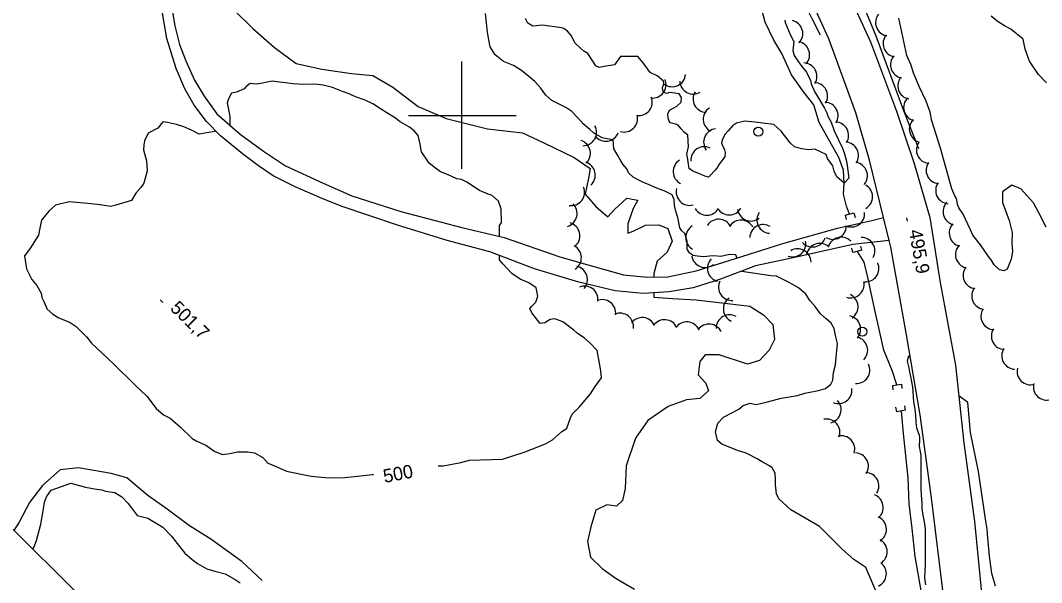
# Model space of a CAD drawing. Extents: x 642515 to 647219, y 6080136 to 6084356.
# Drawn here: x 643901.4 to 644129.6, y 6080895.6 to 6081021.4 of the extents above; entities that cross this region are included whole.
import ezdxf

# ---------------------------------------------------------------- set-up
doc = ezdxf.new("R2010")
doc.units = 0
for name, color, linetype in [('Level 1', 7, 'Continuous'), ('Level 19', 7, 'Continuous'), ('Level 2', 7, 'Continuous'), ('Level 21', 7, 'Continuous'), ('Level 26', 7, 'Continuous'), ('Level 3', 7, 'Continuous'), ('Level 36', 7, 'Continuous'), ('Level 4', 7, 'Continuous'), ('Level 44', 7, 'Continuous'), ('Level 60', 7, 'Continuous'), ('Level 61', 7, 'Continuous')]:
    doc.layers.add(name, color=color, linetype=linetype)

msp = doc.modelspace()

# ---------------------------------------------------------------- linework, layer by layer
at = {"layer": 'Level 1'}
for points in [[(644008.48, 6080973.06), (644008.47, 6080975.49), (644008.9, 6080976.16), (644008.86, 6080979.2), (644008.27, 6080980.92), (644006.82, 6080982.19), (644005.92, 6080982.53), (644004.02, 6080983.29), (644001.17, 6080985.18), (644000.01, 6080985.74), (643998.96, 6080985.91), (643997.8, 6080986.48), (643996.48, 6080987.03), (643995.25, 6080987.51), (643994.15, 6080988.32), (643992.71, 6080989.42), (643991.02, 6080991.96), (643990.75, 6080993.7), (643990.3, 6080995.59), (643989.43, 6080996.66), (643988.33, 6080997.47), (643986.25, 6080998.69), (643984.98, 6080999.65), (643983.31, 6081000.66), (643981.89, 6081001.6), (643980.13, 6081002.69), (643978.47, 6081003.54), (643976.26, 6081004.27), (643974.85, 6081004.9), (643973.38, 6081005.44), (643971.15, 6081006.34), (643969.04, 6081006.84), (643967.17, 6081007.11), (643964.7, 6081007.03), (643962.28, 6081007.19), (643960.66, 6081007.4), (643959.29, 6081007.55), (643957.67, 6081007.76), (643956.57, 6081007.53), (643955.14, 6081007.27), (643954.11, 6081007.12), (643952.74, 6081007.27), (643951.82, 6081006.57), (643951.37, 6081006.06), (643949.66, 6081005.3), (643948.56, 6081005.07), (643947.92, 6081003.83), (643947.58, 6081002.92), (643947.81, 6081001.81), (643948.18, 6080999.84), (643948.22, 6080998), (643948.17, 6080997.97)], [(643945.07, 6080996.6), (643944.8, 6080996.48), (643941.31, 6080995.93), (643939.65, 6080996.78), (643937.91, 6080997.55), (643936.28, 6080998.08), (643934.24, 6080998.5), (643933.19, 6080998.67), (643932.08, 6080997.24), (643929.91, 6080996.13), (643929.15, 6080994.4)], [(643929.15, 6080994.4), (643928.97, 6080993.5), (643928.88, 6080992.38), (643929.6, 6080989.94), (643929.75, 6080987.71), (643928.98, 6080984.93), (643928.32, 6080984), (643927.2, 6080982.73), (643926.19, 6080981.06), (643922.73, 6080980.02), (643921.55, 6080979.7), (643919.2, 6080980.11), (643916.45, 6080980.41), (643913.95, 6080980.64), (643912.26, 6080980.77), (643909.19, 6080980), (643907.75, 6080978.7), (643906.12, 6080976.67), (643905.81, 6080975.29), (643905.46, 6080973.34), (643903.5, 6080970.25), (643902.32, 6080968.72), (643902.76, 6080965.79), (643903.96, 6080963.38), (643905.09, 6080962.1), (643906, 6080960.39), (643906.15, 6080959.36), (643906.61, 6080958.51), (643907.36, 6080956.8), (643908.64, 6080955.68), (643909.98, 6080954.81), (643912.53, 6080953.78), (643913.87, 6080952.9), (643916.19, 6080950.58), (643917.25, 6080949.2), (643922.2, 6080944.56), (643927.01, 6080939.76), (643929.66, 6080937.29), (643931.76, 6080934.54), (643933.38, 6080933.13), (643934.87, 6080932.43), (643937.17, 6080930.42), (643939.74, 6080927.86), (643940.66, 6080927.36), (643942.81, 6080926.39), (643944.83, 6080924.92), (643946.55, 6080924.31), (643948.22, 6080924.5), (643949.88, 6080924.85), (643952.12, 6080924.84), (643953.74, 6080924.63), (643955.57, 6080923.63), (643956.7, 6080922.34), (643958.02, 6080921.79), (643960.83, 6080920.54), (643966.35, 6080919.46), (643968.69, 6080919.22), (643970.38, 6080919.09), (643973.9, 6080919.16), (643978.04, 6080919.6), (643980.03, 6080919.81), (643980.27, 6080919.82)], [(643994.73, 6080921.71), (643995.85, 6080921.75), (643999.81, 6080922.5), (644001.77, 6080923.03), (644009.14, 6080923.2), (644014, 6080924.8), (644018.76, 6080926.65), (644020.31, 6080927.55), (644022.35, 6080929.37), (644023.5, 6080930.17), (644024.31, 6080932.47), (644024.73, 6080933.29), (644026.24, 6080934.84), (644026.76, 6080935.43), (644028.84, 6080937.82), (644029.85, 6080939.49), (644031.25, 6080941.42), (644031.14, 6080943.02), (644030.79, 6080944.68), (644030.28, 6080947.53), (644028.73, 6080949.19), (644027.45, 6080950.31), (644025.86, 6080951.4), (644025.09, 6080952.07), (644022.64, 6080953.91), (644020.84, 6080954.59), (644019.8, 6080954.44), (644018.57, 6080953.72), (644017.54, 6080953.57), (644016.48, 6080954.94), (644015.7, 6080955.93), (644015.23, 6080956.94), (644015.68, 6080957.45), (644016.58, 6080958.32), (644017.05, 6080959.71), (644016.69, 6080961.53), (644015.01, 6080962.7), (644013.11, 6080963.45), (644011.26, 6080964.77), (644009.2, 6080966.88), (644008.5, 6080967.8), (644008.49, 6080968.75)], [(643904.16, 6080903.11), (643904.39, 6080903.48), (643905.01, 6080905.05), (643905.97, 6080908.72), (643906.54, 6080912.12), (643906.77, 6080913.58), (643907.24, 6080914.81), (643908.27, 6080916.32), (643912.65, 6080917.9), (643915.91, 6080916.99), (643917.95, 6080916.57), (643919.56, 6080916.36), (643920.38, 6080916.09), (643922.49, 6080915.75), (643924.07, 6080914.81), (643925.46, 6080913.3), (643927.48, 6080910.63), (643929.84, 6080910.07), (643931.01, 6080909.35), (643933.18, 6080908.05), (643935.16, 6080906.02), (643936.39, 6080904.34), (643938.13, 6080902.21), (643939.75, 6080900.79), (643940.93, 6080899.91), (643943.02, 6080898.69), (643944.81, 6080898.17), (643947.18, 6080897.6), (643949.35, 6080896.31), (643950.52, 6080895.58)]]:
    msp.add_lwpolyline(points, dxfattribs=at)
at = {"layer": 'Level 19'}
for points in [[(644095.57, 6080972.14), (644087.43, 6080971.27), (644075.15, 6080968.5), (644065.72, 6080966.49), (644057.84, 6080963.5), (644051.78, 6080961.56), (644046.38, 6080960.64), (644040.59, 6080960.28), (644034.29, 6080960.9), (644026.19, 6080962.79), (644016.29, 6080965.8), (644006.31, 6080969.57), (643996.77, 6080972.12), (643985.66, 6080975.53), (643973.3, 6080979.73), (643968.98, 6080981.48), (643962.76, 6080984.14), (643957.88, 6080986.61), (643954.61, 6080988.86), (643951.03, 6080991.54), (643946.12, 6080995.53), (643942.94, 6080998.76), (643940.22, 6081002.42), (643938.13, 6081006.05), (643936.18, 6081010.6), (643934.09, 6081017.32), (643933.16, 6081022.95)], [(643935.29, 6081023.66), (643935.88, 6081020.13), (643936.96, 6081015.95), (643938.33, 6081012.28), (643940.3, 6081008), (643942.46, 6081004.38), (643945.29, 6081000.48), (643950.47, 6080995.95), (643955.73, 6080992.11), (643960.67, 6080988.84), (643969.05, 6080984.97), (643975.48, 6080982.12), (643986.44, 6080978.63), (644000.08, 6080975.03), (644009.48, 6080972.83), (644021.94, 6080968.47), (644029.58, 6080966.31), (644036.2, 6080964.43), (644041.53, 6080963.91), (644046.13, 6080964.02), (644052.39, 6080965.33), (644061.24, 6080968.14), (644071.83, 6080971.48), (644084.02, 6080974.92), (644089.69, 6080976.15), (644091.67, 6080976.61), (644094.31, 6080977.31)]]:
    msp.add_lwpolyline(points, dxfattribs=at)
at = {"layer": 'Level 2'}
for points in [[(643949.22, 6081023.6), (643953.34, 6081019.54), (643958.2, 6081015.29), (643963.02, 6081011.68), (643968.72, 6081010.46), (643975.37, 6081009.45), (643980.13, 6081009.05), (643984.64, 6081006.46), (643990.3, 6081002.1), (643996.51, 6080999.39), (644005.81, 6080997.12), (644013.58, 6080996.19), (644018.38, 6080993.94), (644025.18, 6080990.7), (644028.72, 6080988.21), (644028.38, 6080986.1), (644027.65, 6080982.52), (644030.01, 6080979.71), (644032.65, 6080977.39), (644034.14, 6080979.1), (644036.94, 6080981.61), (644039.38, 6080981.13), (644038.38, 6080979.3), (644037.17, 6080975.85), (644037.14, 6080973.76), (644038.32, 6080974.24), (644041.12, 6080975.55), (644044.08, 6080975.67), (644046.06, 6080974.84), (644047.05, 6080972.01), (644045.93, 6080969.53), (644043.74, 6080967.54), (644042.96, 6080964.76), (644042.96, 6080963.95)], [(644032.55, 6080994.87), (644031.41, 6080995.11), (644029.49, 6080996.19), (644028.63, 6080996.94), (644027.18, 6080998.21), (644025.96, 6080999.57), (644024.66, 6081001.01), (644023.32, 6081001.89), (644020.16, 6081003.45), (644018.79, 6081004.64), (644017.64, 6081006.26), (644016.34, 6081007.7), (644015.06, 6081008.82), (644013.36, 6081010.15), (644011.6, 6081011.24), (644009.37, 6081012.14), (644007.5, 6081013.62), (644006.41, 6081015.48), (644006.07, 6081016.98), (644005.8, 6081018.73), (644005.36, 6081022.88)], [(644130.71, 6081007.43), (644128.93, 6081009.29), (644126.96, 6081012.23), (644125.97, 6081014.9), (644125.5, 6081017.13), (644122.77, 6081019.37), (644121.35, 6081020.16), (644119.67, 6081021.18), (644118.38, 6081022.3)], [(644056.65, 6080987.86), (644056.54, 6080987.73), (644055.79, 6080986.87), (644055.15, 6080986.31), (644054.33, 6080986.49), (644053.04, 6080987.09), (644051.71, 6080987.65), (644050.87, 6080988.23), (644050.65, 6080989.71), (644050.5, 6080990.75), (644050.37, 6080991.46), (644050.71, 6080993.06), (644050.58, 6080995.67), (644049.77, 6080996.38), (644049.07, 6080997.14), (644048.41, 6080997.94), (644047.84, 6080998.14), (644046.65, 6080998.42), (644046.38, 6080998.81), (644046.17, 6080999.52), (644046.07, 6081000.44), (644046.5, 6081001.27), (644047.47, 6081001.78), (644048.13, 6081002.19), (644049.08, 6081003.1), (644049.17, 6081004.15), (644048.63, 6081004.92), (644047.66, 6081005.09), (644046.48, 6081005.22), (644045.85, 6081005.01), (644045.19, 6081005.21), (644045, 6081005.68), (644044.91, 6081006.36), (644045.18, 6081007.18), (644045.14, 6081007.75), (644043.7, 6081008.94), (644042.11, 6081009.72), (644040.6, 6081011.87), (644039.42, 6081013.28), (644035.51, 6081013.3), (644034.19, 6081011.44), (644031.88, 6081011.05), (644030.77, 6081010.81), (644030.02, 6081011.17), (644028.22, 6081013.95), (644027.3, 6081014.45), (644026.62, 6081015.05), (644025.32, 6081016.33), (644024.58, 6081017.89), (644023.7, 6081018.96), (644022.86, 6081019.55), (644022.36, 6081019.68), (644018.06, 6081020.27), (644015.9, 6081020.05), (644014.81, 6081020.7), (644014.25, 6081021.79)], [(644072.35, 6081020.89), (644073.46, 6081018.18), (644074.29, 6081016.62), (644074.06, 6081014.64), (644074.33, 6081013.49), (644075.05, 6081012.41), (644076.07, 6081011.07), (644077.08, 6081009.8), (644077.49, 6081008.99), (644077.96, 6081007.97), (644078.14, 6081007.14), (644078.9, 6081005.42), (644081.11, 6081001.74), (644081.63, 6081000.68), (644081.88, 6080999.94), (644082.61, 6080998.62), (644083.26, 6080996.69), (644085.13, 6080992.78), (644085.58, 6080991.48), (644086.05, 6080989.87), (644086.16, 6080988.87), (644086.58, 6080986.08), (644085.52, 6080984.95), (644083.89, 6080986.37), (644083.28, 6080987.66), (644082.96, 6080988.85), (644081.77, 6080990.5), (644081.51, 6080991.33), (644078.97, 6080992.57), (644077.61, 6080992.4), (644075.99, 6080992.61), (644074.43, 6080993.07), (644073.4, 6080993.97), (644071.46, 6080996.58), (644069.75, 6080998.07), (644067.31, 6080998.39), (644065.52, 6080998.6), (644063.33, 6080998.85), (644061.43, 6080998.4), (644060.58, 6080997.78), (644059.61, 6080996.67), (644058.86, 6080995.82), (644058.22, 6080994.56), (644058.1, 6080993.91), (644058.77, 6080992.43), (644058.89, 6080991.79), (644058.82, 6080990.94), (644058.39, 6080990.27), (644057.53, 6080989.2), (644057.06, 6080988.33), (644056.95, 6080988.2), (644056.65, 6080987.86)], [(644072.24, 6081021.44), (644072.35, 6081020.89)], [(644099.49, 6081013.49), (644097.73, 6081021.83)], [(644130.63, 6080975.14), (644129.05, 6080978.33), (644127.85, 6080980.59), (644124.98, 6080983.7), (644123, 6080984.53), (644120.92, 6080983.03), (644120.92, 6080980.61), (644122.39, 6080976.6), (644123.06, 6080973.91), (644122.97, 6080971.57), (644123.1, 6080969.64), (644122.81, 6080967.93), (644121.95, 6080965.74), (644121.17, 6080965.36), (644120.19, 6080965.54), (644119.07, 6080966.67), (644118.39, 6080967.8), (644117.77, 6080968.56), (644115.99, 6080971.18), (644114.24, 6080973.32), (644113.71, 6080974.53), (644113.18, 6080975.82), (644112.07, 6080978.01), (644111.13, 6080979.43), (644110.93, 6080979.98), (644110.59, 6080981.49), (644110.23, 6080982.11), (644109.6, 6080983.72), (644107.06, 6080992.81), (644105.13, 6080998.89), (644104.76, 6081000.87), (644103.87, 6081003.31), (644102.37, 6081006.43), (644101.05, 6081009.41), (644100.43, 6081011.46), (644099.49, 6081013.49)], [(644061.55, 6080968.24), (644061.29, 6080968.96), (644059.84, 6080969.03), (644057.94, 6080968.58), (644056.4, 6080968.72), (644055.44, 6080968.65), (644054.08, 6080968.48), (644052.71, 6080968.63), (644051.65, 6080968.8), (644050.97, 6080969.4), (644050.43, 6080970.17), (644050.39, 6080972.02), (644049.88, 6080973.67), (644049.2, 6080974.27), (644048.75, 6080974.96), (644048.35, 6080977.27), (644048.16, 6080977.74), (644047.84, 6080978.92), (644047.61, 6080980.03), (644047.52, 6080981.31), (644047.05, 6080982.33), (644045.3, 6080983.26), (644044.23, 6080983.59), (644043.24, 6080984), (644042.16, 6080984.49), (644041.17, 6080984.91), (644040.51, 6080985.19), (644039.43, 6080985.68), (644038.34, 6080986.33), (644037.32, 6080987.23), (644036.93, 6080988.16), (644036.06, 6080989.23), (644035.61, 6080989.93), (644034.89, 6080991.16), (644034.06, 6080992.64), (644033.85, 6080994.63), (644032.55, 6080994.87)], [(644093.04, 6080892.77), (644090.37, 6080899.03), (644087.69, 6080900.78), (644085.12, 6080903.02), (644079.96, 6080908.14), (644073.6, 6080911.9), (644070.94, 6080914.37), (644070.39, 6080915.46), (644070.17, 6080917.46), (644070.18, 6080918.66), (644070.08, 6080920.1), (644069.44, 6080921.27), (644068.68, 6080921.78), (644067.18, 6080922.64), (644066.09, 6080923.29), (644063.92, 6080924.44), (644063.35, 6080924.64), (644061.7, 6080925.17), (644058.15, 6080926.62), (644057.21, 6080927.44), (644056.76, 6080929.34), (644057.27, 6080931.31), (644058.56, 6080932.6), (644060.57, 6080933.7), (644061.97, 6080934.44), (644062.96, 6080935.23), (644064.46, 6080935.73), (644065.76, 6080935.49), (644067.19, 6080935.75), (644068.38, 6080936.07), (644071.46, 6080936.84), (644075.04, 6080937.48), (644076.69, 6080937.99), (644079.79, 6080938.6), (644081.37, 6080939.03), (644082.51, 6080939.99), (644083.01, 6080940.91), (644083.14, 6080942.6), (644083.59, 6080944.32), (644083.72, 6080946.02), (644083.86, 6080947.55), (644084, 6080949.09), (644083.65, 6080950.6), (644083.29, 6080952.42), (644082.57, 6080953.66), (644081.46, 6080954.63), (644080.18, 6080955.75), (644079.02, 6080957.36), (644077.89, 6080958.65), (644076.91, 6080960.12), (644075.29, 6080961.54), (644073.2, 6080962.76), (644071.7, 6080963.47), (644070.37, 6080964.18), (644069.08, 6080964.26), (644065.59, 6080964.75), (644062.66, 6080965.2), (644062.62, 6080965.32)], [(644042.98, 6080960.43), (644042.99, 6080959.46), (644047.1, 6080959.17), (644052.42, 6080958.88), (644058.16, 6080958.22), (644064.4, 6080957.44), (644067.5, 6080955.48), (644069.57, 6080953.37), (644069.95, 6080950.02), (644068.74, 6080947.61), (644066.57, 6080945.3), (644063.89, 6080944.48), (644057.58, 6080946.55), (644054.44, 6080946.58), (644053.26, 6080945.05), (644052.9, 6080942.06), (644054.62, 6080940.25), (644055.22, 6080938.52), (644053.25, 6080936.78), (644050.29, 6080936.51), (644046.14, 6080935.03)], [(644100.28, 6080945.95), (644099.86, 6080946.29), (644099.61, 6080945.15), (644099.95, 6080943.64), (644100.13, 6080942.73), (644100.36, 6080941.7), (644100.76, 6080939.31), (644100.86, 6080938.4), (644100.98, 6080936.03), (644101.26, 6080934.88), (644101.45, 6080933.13), (644101.53, 6080931.41), (644101.69, 6080930.21), (644102.24, 6080928.6), (644102.35, 6080928.12), (644102.34, 6080927.6), (644102.25, 6080926.03), (644102.65, 6080924.16), (644102.67, 6080916.61), (644102.72, 6080915.28), (644102.85, 6080913.28), (644102.88, 6080912.2), (644103.06, 6080910.68), (644103.41, 6080909.18), (644103.63, 6080907.63), (644103.63, 6080904.01), (644103.61, 6080900.63), (644103.59, 6080899.66), (644103.47, 6080896.68), (644103.66, 6080895.09)], [(644119.32, 6080894.8), (644118.48, 6080897.64), (644117.98, 6080901.55), (644117.74, 6080904.02), (644117.63, 6080905.63), (644117.5, 6080907.55), (644117.14, 6080909.37), (644115.52, 6080920.44), (644113.78, 6080929.21), (644113.13, 6080935.88), (644111.15, 6080937.43)], [(644046.14, 6080935.03), (644041.61, 6080931.91), (644038.9, 6080927.96), (644036.75, 6080921.72), (644036.52, 6080916.64), (644035.98, 6080913.96), (644034.61, 6080912.74), (644032.43, 6080913), (644030.02, 6080911.79), (644028.9, 6080908.11), (644028.15, 6080904.85), (644028.79, 6080901.28), (644031.44, 6080898.81), (644034.57, 6080896.53), (644038.66, 6080894.15)]]:
    msp.add_lwpolyline(points, dxfattribs=at)
at = {"layer": 'Level 21'}
for points in [[(644107.81, 6080892.05), (644105.06, 6080914.56), (644102.46, 6080933.11), (644099.42, 6080951.07), (644095.94, 6080970.61), (644095.57, 6080972.14), (644094.31, 6080977.31), (644091.19, 6080990.07), (644088.11, 6081000.67), (644082.11, 6081017.23), (644076.22, 6081030.21), (644067.81, 6081046.59), (644057, 6081062.97), (644047.97, 6081075.08), (644035.17, 6081088.96), (644020.49, 6081103.6), (644003.55, 6081120.27), (643984.06, 6081139.33), (643965.96, 6081157.92), (643948.19, 6081177.12), (643941.23, 6081185.04), (643937.99, 6081188.72)], [(644034.5, 6081087.68), (644039.65, 6081082.58), (644044.97, 6081076.65), (644047.63, 6081073.51), (644050.81, 6081069.15), (644056.04, 6081061.12), (644062.75, 6081051.26), (644066.28, 6081045.4), (644071.99, 6081034.38), (644078.25, 6081021.75), (644080.14, 6081018.15)], [(644102.17, 6080992.65), (644098.87, 6081001.1), (644092.66, 6081017.83), (644088.1, 6081028.97), (644085.32, 6081034.48), (644077.59, 6081047.56), (644071.54, 6081056.99), (644064.07, 6081069.15), (644059.39, 6081076.25), (644056.64, 6081080.24)], [(644082.7, 6081035.6), (644091.36, 6081016.58), (644097.22, 6081001.06), (644101.13, 6080989.35), (644104.63, 6080977.24), (644106.93, 6080962.73), (644110.41, 6080944.23), (644112.29, 6080926.91), (644114.63, 6080909.26), (644116.3, 6080892.58)]]:
    msp.add_lwpolyline(points, dxfattribs=at)
at = {"layer": 'Level 26'}
for p, q in [((644085.74, 6080977.79), (644087.68, 6080978.29)), ((644085.74, 6080977.79), (644085.98, 6080976.81)), ((644087.68, 6080978.29), (644087.94, 6080977.31)), ((644087.47, 6080969.46), (644087.25, 6080970.44)), ((644089.45, 6080969.94), (644087.47, 6080969.46)), ((644089.45, 6080969.94), (644089.21, 6080970.9)), ((644096.28, 6080939.74), (644098.3, 6080939.98)), ((644098.3, 6080939.98), (644098.42, 6080939)), ((644096.28, 6080939.74), (644096.42, 6080938.74)), ((644097.25, 6080933.84), (644097.09, 6080934.84)), ((644099.23, 6080934.16), (644097.25, 6080933.84)), ((644099.23, 6080934.16), (644099.09, 6080935.14))]:
    msp.add_line(p, q, dxfattribs=at)
at = {"layer": 'Level 3'}
for p, q in [((644099.47, 6080977.21), (644099.61, 6080976.42)), ((643932.63, 6080958.83), (643933.2, 6080958.27))]:
    msp.add_line(p, q, dxfattribs=at)
at = {"layer": 'Level 36'}
for centre in [(644066.32, 6080996.48), (644089.56, 6080951.75)]:
    msp.add_circle(centre, 1, dxfattribs=at)
at = {"layer": 'Level 4'}
for points in [[(644086.7, 6080978.03), (644086.06, 6080979.79), (644085.36, 6080982.52), (644085.52, 6080984.95), (644085.36, 6080987.88), (644084.29, 6080990.71), (644082.32, 6080994.24), (644079.94, 6080998.51), (644078.71, 6081002.45), (644076.47, 6081005.32), (644073.72, 6081009.16), (644071.55, 6081013.93), (644069.81, 6081016.95), (644067.86, 6081020.93), (644067.08, 6081023.8), (644066.57, 6081025.67), (644065.42, 6081029.62), (644063.53, 6081032.72), (644060.35, 6081038.74), (644056.83, 6081044.39), (644050.67, 6081052.1), (644046.91, 6081056.15), (644046.9, 6081056.16), (644046.19, 6081057.68)], [(644097.28, 6080939.86), (644096.26, 6080943.09), (644094.34, 6080947.63), (644092.4, 6080956.27), (644090.77, 6080963.89), (644089.98, 6080967.3), (644088.47, 6080969.7)], [(644098.25, 6080934), (644098.67, 6080928.96), (644099.73, 6080919.05), (644099.99, 6080913.23), (644100.6, 6080907.72), (644101.3, 6080901.45), (644102.93, 6080892.11)], [(643955.39, 6080896.1), (643950.86, 6080900.35), (643943.96, 6080905.33), (643939.2, 6080908.3), (643934.22, 6080912.04), (643929.86, 6080915.11), (643925.19, 6080919.04), (643921.68, 6080920), (643914.39, 6080921.27), (643910.26, 6080920.83), (643906.32, 6080917.36), (643903.45, 6080913.56), (643901.1, 6080909.15), (643899.94, 6080907.3)]]:
    msp.add_lwpolyline(points, dxfattribs=at)
at = {"layer": 'Level 44'}
for centre, start, end in [((644095.51, 6081020.88), 140.607, 260.585), ((644073.27, 6081018.4), 316.5942, 76.5721), ((644097.2, 6081016.17), 139.3212, 259.2991), ((644074.79, 6081013.63), 318.1708, 78.1487), ((644098.85, 6081011.45), 139.3212, 259.2991), ((644076.42, 6081008.85), 328.4562, 88.4342), ((644047.08, 6081009.53), 234.6315, 354.6094), ((644100.5, 6081006.73), 139.3212, 259.2991), ((644042.7, 6081007), 262.0525, 22.0304), ((644051.77, 6081007.86), 181.7351, 301.713), ((644078.8, 6081004.45), 328.4562, 88.4342), ((644039.62, 6081003.06), 262.0525, 22.0304), ((644054.73, 6081003.81), 148.2041, 268.1821), ((644101.79, 6081001.88), 134.8165, 254.7944), ((644057, 6080999.24), 122.8952, 242.8732), ((644081.16, 6081000.05), 327.9353, 87.9132), ((644036.31, 6080999.38), 255.2466, 15.2246), ((644103.07, 6080997.04), 134.8165, 254.7944), ((644027.17, 6080996.34), 269.0016, 28.9796), ((644057.1, 6080994.14), 96.3264, 216.3043), ((644083.5, 6080995.63), 327.9353, 87.9132), ((644032.24, 6080997.34), 218.2621, 338.24), ((644025.79, 6080991.64), 312.4918, 72.4697), ((644054.22, 6080990.11), 63.9033, 183.8812), ((644085.71, 6080991.16), 325.6235, 85.6015), ((644104.66, 6080992.38), 145.5213, 265.4992), ((644050.29, 6080987.54), 122.7979, 242.7759), ((644026.87, 6080986.75), 312.4918, 72.4697), ((644087.71, 6080986.61), 319.9948, 79.9727), ((644106.81, 6080987.87), 145.5213, 265.4992), ((644024.48, 6080982.93), 261.87, 21.848), ((644050.96, 6080982.98), 165.6223, 285.6003), ((644088.85, 6080981.92), 300.0213, 59.9993), ((644108.96, 6080983.35), 145.5213, 265.4992), ((644022.81, 6080978.17), 286.9137, 46.8916), ((644054.81, 6080980.79), 210.7304, 330.7084), ((644059.81, 6080980.85), 210.7304, 330.7084), ((644064.66, 6080979.49), 188.1535, 308.1315), ((644110.61, 6080978.6), 136.0708, 256.0488), ((644057.46, 6080973.9), 27.7192, 147.6972), ((644062.46, 6080973.69), 27.7192, 147.6972), ((644069.01, 6080976.73), 145.7739, 265.7519), ((644087.09, 6080978.15), 245.0449, 5.0228), ((644023.45, 6080973.17), 313.6178, 73.5958), ((644053.09, 6080972.8), 120.5138, 240.4918), ((644067.41, 6080972.7), 58.4235, 178.4014), ((644082.96, 6080975.39), 239.8588, 359.8367), ((644111.99, 6080973.79), 136.0708, 256.0488), ((644073.95, 6080971.46), 250.7196, 10.6975), ((644078.43, 6080973.68), 221.7146, 341.6925), ((644084.85, 6080969.87), 45.312, 165.29), ((644089.37, 6080969.8), 330.9572, 90.9351), ((644023.77, 6080968.25), 302.5346, 62.5126), ((644075.1, 6080967.27), 0.8299, 120.8078), ((644080.06, 6080968.5), 48.3591, 168.3371), ((644113.37, 6080968.99), 136.0708, 256.0488), ((644054.42, 6080969.11), 189.1003, 309.0782), ((644057.93, 6080965.91), 135.4435, 255.4214), ((644025.15, 6080963.38), 318.5948, 78.5727), ((644090.28, 6080965.9), 265.004, 24.982), ((644115.1, 6080964.34), 142.7637, 262.7416), ((644060.42, 6080961.73), 154.4962, 274.4742), ((644086.97, 6080962.29), 251.7863, 11.7643), ((644027.48, 6080958.95), 352.5564, 112.5343), ((644117.04, 6080959.73), 142.7637, 262.7416), ((644031.44, 6080955.91), 352.5564, 112.5343), ((644061.5, 6080956.82), 124.7709, 244.7489), ((644085.61, 6080957.33), 304.7485, 64.7265), ((644035.41, 6080952.87), 352.5564, 112.5343), ((644119.07, 6080955.19), 147.7998, 267.7778), ((644040.38, 6080951.9), 24.4332, 144.4111), ((644045.36, 6080951.42), 24.4332, 144.4111), ((644050.33, 6080950.93), 24.4332, 144.4111), ((644059.91, 6080952.52), 60.6006, 180.5785), ((644086.2, 6080952.31), 318.5962, 78.5742), ((644055.31, 6080950.44), 24.4332, 144.4111), ((644121.4, 6080950.77), 147.7998, 267.7778), ((644087.76, 6080947.58), 315.0757, 75.0536), ((644123.73, 6080946.35), 147.7998, 267.7778), ((644088.25, 6080943.15), 265.6936, 25.6715), ((644127.15, 6080942.87), 166.7227, 286.7006), ((644130.79, 6080939.44), 166.7227, 286.7006), ((644084.24, 6080938.65), 247.1382, 7.1161), ((644081.82, 6080934.31), 282.9264, 42.9043), ((644081.57, 6080929.21), 341.2188, 101.1967), ((644084.89, 6080925.46), 343.3625, 103.3404), ((644087.93, 6080921.65), 327.8717, 87.8496), ((644090.27, 6080917.23), 327.8717, 87.8496), ((644091.23, 6080912.43), 309.8815, 69.8595), ((644091.97, 6080907.54), 301.8845, 61.8625), ((644092.13, 6080902.54), 301.8845, 61.8625), ((644091.94, 6080897.6), 293.8136, 53.7915)]:
    msp.add_arc(centre, 3, start, end, dxfattribs=at)
at = {"layer": 'Level 60'}
msp.add_lwpolyline([(643756.23, 6083485.06), (645517.55, 6081734.46), (644300.6, 6080509.08), (642538.79, 6082260.16)], close=True, dxfattribs=at)
at = {"layer": 'Level 61'}
for p, q in [((644000, 6081012.16), (644000, 6080988.16)), ((644012.16, 6081000), (643988.16, 6081000))]:
    msp.add_line(p, q, dxfattribs=at)

# ---------------------------------------------------------------- texts
at = {"layer": 'Level 1'}
msp.add_text('500', height=3, rotation=10.759, dxfattribs=at).set_placement((643982.77, 6080917.91))
at = {"layer": 'Level 3'}
for s, rotation, p in [('495,9', 280.2801, (644099.94, 6080974.36)), ('501,7', 315.59, (643934.66, 6080956.78))]:
    msp.add_text(s, height=3, rotation=rotation, dxfattribs=at).set_placement(p)

doc.saveas('drawing.dxf')
